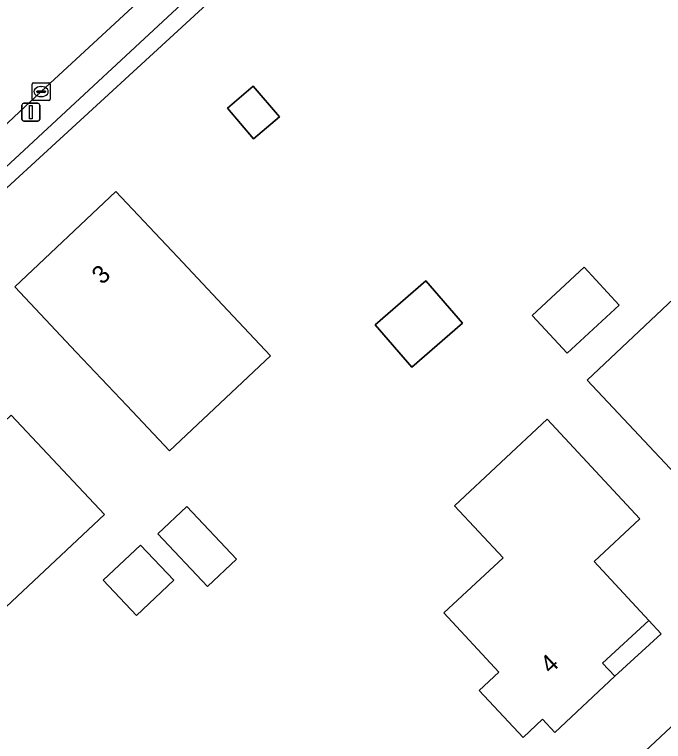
# Model space of a CAD drawing. Extents: x 162661 to 163484, y 380247 to 381230.
# Drawn here: x 163329.99 to 163366.19, y 380893.22 to 380933.79 of the extents above; entities that cross this region are included whole.
import ezdxf

# ---------------------------------------------------------------- set-up
doc = ezdxf.new("R2010")
doc.units = 0
for name, color, linetype in [('IMGEO_Erf', 7, 'Continuous'), ('IMGEO_Groenvoorziening', 7, 'Continuous'), ('IMGEO_Kolk', 7, 'Continuous'), ('IMGEO_Lichtmast', 7, 'Continuous'), ('IMGEO_Pand', 7, 'Continuous'), ('IMGEO_Pand_nummerreeks', 7, 'Continuous'), ('IMGEO_Pand_overbouw', 7, 'Continuous'), ('IMGEO_Parkeervlak_halfverhard', 7, 'Continuous'), ('IMGEO_Rijbaan_lokaal_gesloten', 7, 'Continuous')]:
    doc.layers.add(name, color=color, linetype=linetype)

msp = doc.modelspace()

# ---------------------------------------------------------------- linework, layer by layer
at = {"layer": 'IMGEO_Erf'}
for points in [[(163404.993, 380933.536), (163403.462, 380935.161), (163390.657, 380948.856), (163386.451, 380953.455), (163376.71, 380963.784), (163373.198, 380964.214), (163372.923, 380964.017), (163339.792, 380933.51), (163323.416, 380918.477), (163320.591, 380915.883), (163309.478, 380905.68), (163306.653, 380903.087), (163296.844, 380894.082)], [(163330.099, 380859.929), (163339.041, 380868.279), (163341.718, 380870.779), (163343.701, 380872.63), (163346.254, 380875.013), (163369.133, 380896.376), (163371.715, 380898.787), (163373.061, 380900.044), (163376.845, 380903.636), (163390.208, 380916.036)]]:
    msp.add_lwpolyline(points, dxfattribs=at)
for points in [[(163341.874, 380928.569), (163343.311, 380929.79), (163344.768, 380928.075), (163343.331, 380926.854)], [(163338.633, 380909.437), (163336.25, 380911.968), (163333.439, 380914.953), (163330.012, 380918.594), (163335.652, 380923.904), (163339.08, 380920.264), (163341.89, 380917.279), (163344.274, 380914.747)], [(163358.861, 380916.998), (163361.765, 380919.687), (163363.721, 380917.575), (163360.817, 380914.885)], [(163352.163, 380914.106), (163350.107, 380916.466), (163352.928, 380918.925), (163354.984, 380916.565)], [(163361.937, 380913.376), (163367.096, 380918.239), (163369.84, 380915.328), (163373.129, 380918.428), (163376.208, 380915.161), (163377.253, 380916.185), (163379.786, 380913.598), (163378.708, 380912.543), (163379.363, 380911.811), (163376.026, 380908.648), (163375.337, 380909.373), (163372.789, 380906.976), (163369.698, 380910.247), (163367.15, 380907.845)], [(163329.836, 380901.028), (163326.546, 380897.941), (163323.815, 380900.853), (163320.728, 380904.144), (163319.628, 380903.111), (163317.164, 380905.738), (163318.266, 380906.772), (163317.581, 380907.499), (163320.931, 380910.641), (163321.617, 380909.914), (163324.172, 380912.316), (163327.25, 380909.035), (163329.806, 380911.425), (163335.008, 380905.88)], [(163359.714, 380911.198), (163364.882, 380905.641), (163362.323, 380903.26), (163365.383, 380899.969), (163362.795, 380897.596), (163363.485, 380896.858), (163360.136, 380893.729), (163359.454, 380894.46), (163358.359, 380893.438), (163355.911, 380896.07), (163357.014, 380897.096), (163353.947, 380900.394), (163357.244, 380903.46), (163354.53, 380906.377)], [(163342.375, 380903.391), (163340.749, 380901.866), (163337.986, 380904.81), (163339.612, 380906.336)], [(163338.871, 380902.215), (163336.787, 380900.26), (163334.943, 380902.227), (163337.027, 380904.182)]]:
    msp.add_lwpolyline(points, close=True, dxfattribs=at)
at = {"layer": 'IMGEO_Groenvoorziening'}
msp.add_lwpolyline([(163378.593, 380962.733), (163378.306, 380963.06), (163378.763, 380963.459), (163374.975, 380967.47), (163374.087, 380966.646), (163329.24, 380925.031), (163328.116, 380923.988), (163322.814, 380919.162), (163323.416, 380918.477), (163339.792, 380933.51), (163372.923, 380964.017), (163373.198, 380964.214), (163376.71, 380963.784), (163386.451, 380953.455), (163390.657, 380948.856), (163403.462, 380935.161), (163404.993, 380933.536)], dxfattribs=at)
msp.add_lwpolyline([(163369.133, 380896.376), (163346.254, 380875.013), (163347.737, 380873.443), (163370.584, 380894.778)], close=True, dxfattribs=at)
at = {"layer": 'IMGEO_Kolk'}
for p, q in [((163331.05, 380929.983), (163331.902, 380929.983)), ((163330.975, 380929.057), (163330.975, 380929.909)), ((163331.463, 380929.763), (163331.488, 380929.763)), ((163331.976, 380929.909), (163331.976, 380929.057)), ((163331.234, 380929.477), (163331.234, 380929.489)), ((163331.672, 380929.44), (163331.274, 380929.44)), ((163331.277, 380929.526), (163331.675, 380929.526)), ((163331.486, 380929.203), (163331.461, 380929.203)), ((163331.718, 380929.489), (163331.718, 380929.477)), ((163331.902, 380928.983), (163331.05, 380928.983))]:
    msp.add_line(p, q, dxfattribs=at)
for points in [[(163331.05, 380929.983), (163331.902, 380929.983)], [(163330.975, 380929.057), (163330.975, 380929.909)], [(163331.976, 380929.909), (163331.976, 380929.057)], [(163331.902, 380928.983), (163331.05, 380928.983)]]:
    msp.add_lwpolyline(points, dxfattribs=at)
for centre, radius, start, end in [((163331.052, 380929.907), 0.0765, 91.552, 178.448), ((163331.052, 380929.907), 0.0765, 91.552, 178.448), ((163331.9, 380929.907), 0.0765, 1.552, 88.448), ((163331.9, 380929.907), 0.0765, 1.552, 88.448), ((163331.274, 380929.486), 0.0403, 85.8775, 175.7526), ((163331.271, 380929.476), 0.0366, 178.938, 274.7102), ((163331.675, 380929.483), 0.043, 264.8664, 352.4533), ((163331.679, 380929.488), 0.0386, 1.7309, 96.639), ((163331.052, 380929.059), 0.0765, 181.552, 268.448), ((163331.052, 380929.059), 0.0765, 181.552, 268.448), ((163331.9, 380929.059), 0.0765, 271.552, 358.448), ((163331.9, 380929.059), 0.0765, 271.552, 358.448)]:
    msp.add_arc(centre, radius, start, end, dxfattribs=at)
for centre, major_axis, ratio, start_param, end_param in [((163331.462, 380929.483), (-0.387, 0.002), 0.722429, 4.712389, 7.853982), ((163331.487, 380929.483), (-0.39, 0.002), 0.717154, 1.570796, 4.712389)]:
    msp.add_ellipse(centre, major_axis=major_axis, ratio=ratio, start_param=start_param, end_param=end_param, dxfattribs=at)
at = {"layer": 'IMGEO_Lichtmast'}
for p, q in [((163330.407, 380927.937), (163330.407, 380928.737)), ((163330.407, 380928.737), (163330.407, 380927.937)), ((163330.507, 380928.837), (163331.297, 380928.837)), ((163331.297, 380928.837), (163330.507, 380928.837)), ((163331.397, 380928.737), (163331.397, 380927.937)), ((163331.397, 380927.937), (163331.397, 380928.737)), ((163331.297, 380927.837), (163330.507, 380927.837)), ((163330.507, 380927.837), (163331.297, 380927.837))]:
    msp.add_line(p, q, dxfattribs=at)
msp.add_lwpolyline([(163330.827, 380928.712), (163330.977, 380928.712), (163330.977, 380927.962), (163330.827, 380927.962), (163330.827, 380928.712)], dxfattribs=at)
for centre, start, end in [((163330.507, 380928.737), 90, 180), ((163330.507, 380928.737), 90, 180), ((163331.297, 380928.737), 0, 90), ((163331.297, 380928.737), 360, 90), ((163330.507, 380927.937), 180, 270), ((163330.507, 380927.937), 180, 270), ((163331.297, 380927.937), 270, 0), ((163331.297, 380927.937), 270, 0)]:
    msp.add_arc(centre, 0.1, start, end, dxfattribs=at)
at = {"layer": 'IMGEO_Pand'}
for points in [[(163341.874, 380928.569), (163343.331, 380926.854), (163344.768, 380928.075), (163343.311, 380929.79)], [(163336.25, 380911.968), (163338.633, 380909.437), (163344.274, 380914.747), (163341.89, 380917.279), (163339.08, 380920.264), (163335.652, 380923.904), (163330.012, 380918.594), (163333.439, 380914.953)], [(163358.861, 380916.998), (163360.817, 380914.885), (163363.721, 380917.575), (163361.765, 380919.687)], [(163354.984, 380916.565), (163352.928, 380918.925), (163350.107, 380916.466), (163352.163, 380914.106)], [(163376.026, 380908.648), (163379.363, 380911.811), (163378.708, 380912.543), (163379.786, 380913.598), (163377.253, 380916.185), (163376.208, 380915.161), (163373.129, 380918.428), (163369.84, 380915.328), (163367.096, 380918.239), (163361.937, 380913.376), (163367.15, 380907.845), (163369.698, 380910.247), (163372.789, 380906.976), (163375.337, 380909.373)], [(163329.806, 380911.425), (163327.25, 380909.035), (163324.172, 380912.316), (163321.617, 380909.914), (163320.931, 380910.641), (163317.581, 380907.499), (163318.266, 380906.772), (163317.164, 380905.738), (163319.628, 380903.111), (163320.728, 380904.144), (163323.815, 380900.853), (163326.546, 380897.941), (163329.836, 380901.028), (163335.008, 380905.88)], [(163365.383, 380899.969), (163362.323, 380903.26), (163364.882, 380905.641), (163359.714, 380911.198), (163354.53, 380906.377), (163357.244, 380903.46), (163353.947, 380900.394), (163357.014, 380897.096), (163355.911, 380896.07), (163358.359, 380893.438), (163359.454, 380894.46), (163360.136, 380893.729), (163363.485, 380896.858), (163362.795, 380897.596)], [(163337.986, 380904.81), (163340.749, 380901.866), (163342.375, 380903.391), (163339.612, 380906.336)], [(163334.943, 380902.227), (163336.787, 380900.26), (163338.871, 380902.215), (163337.027, 380904.182)]]:
    msp.add_lwpolyline(points, close=True, dxfattribs=at)
at = {"layer": 'IMGEO_Pand_overbouw'}
msp.add_lwpolyline([(163365.383, 380899.969), (163362.795, 380897.596), (163363.485, 380896.858), (163366.073, 380899.231)], close=True, dxfattribs=at)
at = {"layer": 'IMGEO_Parkeervlak_halfverhard'}
msp.add_lwpolyline([(163374.087, 380966.646), (163374.975, 380967.47), (163373.827, 380968.685), (163373.428, 380968.316), (163373.301, 380968.198), (163365.821, 380961.281), (163348.662, 380945.375), (163331.476, 380929.483), (163328.071, 380926.319), (163329.24, 380925.031)], close=True, dxfattribs=at)
at = {"layer": 'IMGEO_Rijbaan_lokaal_gesloten'}
msp.add_lwpolyline([(163318.915, 380917.861), (163321.632, 380920.366), (163326.94, 380925.261), (163328.071, 380926.319), (163331.476, 380929.483), (163348.662, 380945.375), (163365.821, 380961.281), (163373.301, 380968.198), (163373.428, 380968.316), (163369.571, 380972.49), (163369.035, 380971.991), (163355.608, 380959.493), (163352.811, 380956.889), (163346.451, 380950.969), (163343.629, 380948.342), (163333.656, 380939.059)], dxfattribs=at)

# ---------------------------------------------------------------- texts
at = {"layer": 'IMGEO_Pand_nummerreeks'}
for s, rotation, p in [('3', 43.2738, (163334.88, 380918.672)), ('4', 43.0584, (163359.89, 380896.947))]:
    msp.add_text(s, height=1, rotation=rotation, dxfattribs=at).set_placement(p)

doc.saveas('drawing.dxf')
